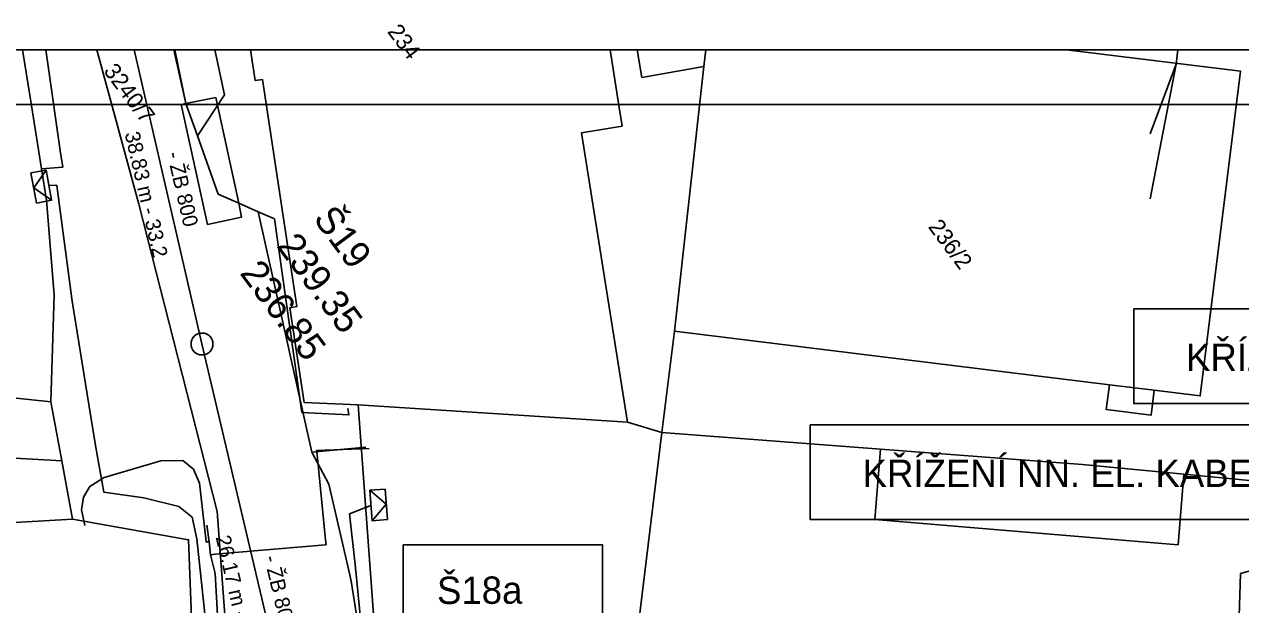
# Model space of a CAD drawing. Extents: x -601580 to 4, y -1204314 to 4.
# Drawn here: x -601550.9 to -601495.4, y -1203293.7 to -1203267.2 of the extents above; entities that cross this region are included whole.
import ezdxf

# ---------------------------------------------------------------- set-up
doc = ezdxf.new("R2010")
doc.units = 0
for name, color, linetype in [('00-EON NN', 7, 'Continuous'), ('00-INNOGY-STL', 7, 'Continuous'), ('00-KN-HRANICE PARCEL', 7, 'Continuous'), ('00-KN-PARC. CISLA', 7, 'Continuous'), ('00-KN-VNITRNI KRESBA', 7, 'Continuous'), ('00-RAZÍTKO', 7, 'Continuous'), ('00-SITE KOM. KABEL', 7, 'Continuous'), ('00-VAK-KANAL-POPIS', 7, 'Continuous'), ('00-VAK-KANAL-POTRUBI', 7, 'Continuous'), ('00-VAK-VODA-RAD IGIS', 7, 'Continuous'), ('11-REKONSTRUKCE KANALIZACE POPIS', 7, 'Continuous'), ('Vrstva 26', 7, 'Continuous'), ('Vrstva 9', 7, 'Continuous')]:
    doc.layers.add(name, color=color, linetype=linetype)

# ---------------------------------------------------------------- blocks, each defined once
blk = doc.blocks.new('NN630')
at = {"layer": 'Vrstva 9'}
for points in [[(-3, -700), (-703, 0)], [(-703, -700), (-703, 0), (697, 0), (697, -700)], [(-3, -700), (697, 0)], [(-703, -700), (697, -700)]]:
    blk.add_lwpolyline(points, dxfattribs=at)

msp = doc.modelspace()

# ---------------------------------------------------------------- linework, layer by layer
for points in [[(-601473.985, -1203270.826), (-601473.985, -1203268.326), (-601579.036, -1203268.326), (-601579.036, -1203416.826), (-601473.985, -1203416.826), (-601473.985, -1203414.326)], [(-601476.485, -1203270.826), (-601576.536, -1203270.826), (-601576.536, -1203414.326), (-601476.485, -1203414.326)]]:
    msp.add_lwpolyline(points)
at = {"layer": '00-EON NN'}
for points in [[(-601533.032, -1203301.24), (-601533.043, -1203301.732), (-601534.626, -1203301.629), (-601535.651, -1203301.797), (-601541.194, -1203302.247), (-601542.269, -1203302.287), (-601542.556, -1203295.652), (-601542.799, -1203295.682), (-601543.104, -1203295.517), (-601542.848, -1203295.284), (-601542.585, -1203295.252), (-601543.067, -1203290.681), (-601543.278, -1203289.692), (-601543.891, -1203289.201), (-601545.497, -1203288.809), (-601547.313, -1203288.55), (-601547.695, -1203286.408), (-601548.086, -1203284.07), (-601548.765, -1203279.816), (-601549.46, -1203274.517), (-601549.832, -1203274.513)], [(-601533.431, -1203301.231), (-601533.434, -1203301.372), (-601534.652, -1203301.43), (-601535.435, -1203296.013), (-601535.848, -1203291.849), (-601536.107, -1203289.537), (-601535.118, -1203289.146)], [(-601493.829, -1203291.827), (-601495.404, -1203292.265), (-601495.53, -1203296.19), (-601494.611, -1203298.201), (-601494.012, -1203298.57), (-601485.514, -1203298.741), (-601485.373, -1203300.013), (-601485.001, -1203303.253), (-601483.827, -1203309.334), (-601483.766, -1203309.663), (-601483.865, -1203310.575), (-601483.957, -1203311.541)]]:
    msp.add_lwpolyline(points, dxfattribs=at)
at = {"layer": '00-INNOGY-STL'}
for points in [[(-601535.201, -1203286.548), (-601537.601, -1203286.636), (-601537.582, -1203286.833), (-601537.191, -1203290.723), (-601537.168, -1203290.949), (-601537.371, -1203290.966), (-601542.228, -1203291.383), (-601542.445, -1203291.402)], [(-601542.516, -1203290.819), (-601542.652, -1203290.821), (-601542.955, -1203288.131), (-601543.225, -1203287.498), (-601543.717, -1203287.103), (-601544.72, -1203287.112), (-601547.311, -1203287.866), (-601547.953, -1203288.292), (-601548.246, -1203288.771), (-601548.333, -1203289.359), (-601548.18, -1203290.067)], [(-601542.037, -1203295.794), (-601542.235, -1203292.255), (-601542.445, -1203291.402), (-601542.516, -1203290.819), (-601542.609, -1203290.054)]]:
    msp.add_lwpolyline(points, dxfattribs=at)
at = {"layer": '00-KN-HRANICE PARCEL'}
for p, q in [((-601550.165, -1203273.769), (-601550.68, -1203270.491)), ((-601549.94, -1203275.196), (-601550.165, -1203273.769)), ((-601521.261, -1203281.183), (-601521.832, -1203285.816)), ((-601538.17, -1203284.443), (-601535.698, -1203284.551)), ((-601535.698, -1203284.551), (-601523.4, -1203285.348)), ((-601534.49, -1203301.027), (-601535.698, -1203284.551)), ((-601521.832, -1203285.816), (-601523.4, -1203285.348))]:
    msp.add_line(p, q, dxfattribs=at)
for points in [[(-601550.68, -1203270.491), (-601551.038, -1203268.326)], [(-601549.97, -1203268.326), (-601549.291, -1203273.034), (-601549.194, -1203273.684), (-601550.165, -1203273.769)], [(-601540.615, -1203268.326), (-601540.402, -1203269.724), (-601540.074, -1203269.679)], [(-601523.4, -1203285.348), (-601525.51, -1203272.12), (-601523.649, -1203271.809), (-601523.78, -1203270.96), (-601524.199, -1203268.326)], [(-601519.83, -1203268.326), (-601519.915, -1203269.087), (-601521.261, -1203281.183)], [(-601503.361, -1203268.326), (-601495.414, -1203269.295), (-601497.246, -1203284.142), (-601499.352, -1203283.888), (-601499.492, -1203285.025), (-601501.541, -1203284.765), (-601501.395, -1203283.636), (-601521.261, -1203281.183)], [(-601540.074, -1203269.679), (-601538.5, -1203280.055), (-601538.83, -1203280.114), (-601538.17, -1203284.443)], [(-601549.738, -1203284.412), (-601549.585, -1203279.516), (-601549.94, -1203275.196)], [(-601565.509, -1203282.743), (-601563.053, -1203282.999), (-601560.392, -1203283.279), (-601549.738, -1203284.412)], [(-601542.912, -1203304.564), (-601543.451, -1203290.717), (-601548.752, -1203289.782), (-601549.237, -1203287.116), (-601549.738, -1203284.412)], [(-601521.832, -1203285.816), (-601511.852, -1203286.578), (-601502.621, -1203287.286), (-601497.997, -1203287.727), (-601489.475, -1203288.537), (-601489.529, -1203290.059)]]:
    msp.add_lwpolyline(points, dxfattribs=at)
at = {"layer": '00-KN-VNITRNI KRESBA'}
for p, q in [((-601522.748, -1203269.583), (-601522.97, -1203268.326)), ((-601519.915, -1203269.087), (-601522.748, -1203269.583)), ((-601499.352, -1203283.888), (-601501.395, -1203283.636)), ((-601521.832, -1203285.816), (-601523.975, -1203303.348)), ((-601512.114, -1203289.798), (-601511.852, -1203286.578)), ((-601497.997, -1203287.727), (-601498.259, -1203290.947)), ((-601552.177, -1203289.983), (-601548.752, -1203289.782)), ((-601498.259, -1203290.947), (-601512.114, -1203289.798))]:
    msp.add_line(p, q, dxfattribs=at)
msp.add_lwpolyline([(-601554.936, -1203286.602), (-601554.613, -1203286.635), (-601554.632, -1203286.811), (-601549.237, -1203287.116)], dxfattribs=at)
at = {"layer": '00-RAZÍTKO'}
for points in [[(-601579.036, -1203268.326), (-601263.884, -1203268.326), (-601263.884, -1203416.826), (-601579.036, -1203416.826)], [(-601576.536, -1203270.826), (-601266.384, -1203270.826), (-601266.384, -1203414.326), (-601576.536, -1203414.326)]]:
    msp.add_lwpolyline(points, close=True, dxfattribs=at)
at = {"layer": '00-SITE KOM. KABEL'}
for points in [[(-601543.047, -1203272.246), (-601543.568, -1203270.778), (-601544.117, -1203268.326)], [(-601543.047, -1203272.246), (-601543.568, -1203270.778), (-601544.117, -1203268.326)], [(-601543.568, -1203270.778), (-601544.07, -1203268.326)], [(-601542.255, -1203268.326), (-601541.812, -1203270.382), (-601543.047, -1203272.246)], [(-601498.265, -1203268.326), (-601498.348, -1203268.983)], [(-601498.265, -1203268.326), (-601498.348, -1203268.983)], [(-601498.265, -1203268.326), (-601498.348, -1203268.983)], [(-601498.348, -1203268.983), (-601499.537, -1203275.133)], [(-601498.348, -1203268.983), (-601499.537, -1203275.133)], [(-601498.348, -1203268.983), (-601499.536, -1203272.161)], [(-601541.16, -1203275.33), (-601542.1, -1203274.919), (-601543.047, -1203272.246)], [(-601541.16, -1203275.33), (-601542.1, -1203274.919), (-601543.047, -1203272.246)], [(-601540.268, -1203275.726), (-601541.16, -1203275.33)], [(-601540.268, -1203275.726), (-601541.16, -1203275.33)], [(-601537.819, -1203286.711), (-601540.268, -1203275.726)], [(-601537.819, -1203286.711), (-601540.268, -1203275.726)], [(-601540.268, -1203275.726), (-601539.531, -1203276.051), (-601538.274, -1203284.905), (-601536.13, -1203285.009), (-601536.175, -1203284.712)], [(-601537.819, -1203286.711), (-601535.356, -1203286.489)], [(-601537.05, -1203288.183), (-601537.819, -1203286.711)], [(-601537.05, -1203288.183), (-601537.819, -1203286.711)], [(-601536.026, -1203292.616), (-601536.091, -1203292.327), (-601537.05, -1203288.183)], [(-601536.026, -1203292.616), (-601536.091, -1203292.327), (-601537.05, -1203288.183)], [(-601535.026, -1203298.947), (-601536.026, -1203292.616)], [(-601535.026, -1203298.947), (-601536.026, -1203292.616)]]:
    msp.add_lwpolyline(points, dxfattribs=at)
msp.add_lwpolyline([(-601542.21, -1203270.493), (-601543.568, -1203270.778), (-601543.782, -1203270.825), (-601542.591, -1203276.305), (-601541.025, -1203275.965), (-601541.16, -1203275.33)], close=True, dxfattribs=at)
at = {"layer": '00-VAK-KANAL-POTRUBI'}
for p, q in [((-601545.929, -1203268.326), (-601542.836, -1203281.768)), ((-601542.836, -1203281.768), (-601536.854, -1203307.249))]:
    msp.add_line(p, q, dxfattribs=at)
msp.add_circle((-601542.836, -1203281.768), 0.5, dxfattribs=at)
at = {"layer": '00-VAK-VODA-RAD IGIS'}
msp.add_lwpolyline([(-601547.636, -1203268.326), (-601545.723, -1203275.372), (-601542.141, -1203289.429), (-601540.828, -1203307.118), (-601541.405, -1203311.335)], dxfattribs=at)
at = {"layer": '11-REKONSTRUKCE KANALIZACE POPIS'}
for points in [[(-601500.285, -1203280.16), (-601476.608, -1203280.16), (-601476.608, -1203284.495), (-601500.285, -1203284.495)], [(-601515.057, -1203285.466), (-601491.38, -1203285.466), (-601491.38, -1203289.801), (-601515.057, -1203289.801)], [(-601533.648, -1203290.956), (-601524.543, -1203290.956), (-601524.543, -1203298.974), (-601533.648, -1203298.974)], [(-601533.648, -1203290.956), (-601524.543, -1203290.956), (-601524.543, -1203298.974), (-601533.648, -1203298.974)]]:
    msp.add_lwpolyline(points, close=True, dxfattribs=at)

# ---------------------------------------------------------------- block references
at = {"layer": 'Vrstva 26'}
for p, xscale, yscale, rotation in [((-601549.832, -1203274.514), 0.0010000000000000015, 0.001000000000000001, -79.78780667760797), ((-601535.118, -1203289.146), 0.001, 0.001, 94.20750715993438)]:
    msp.add_blockref('NN630', p, dxfattribs=dict(at, xscale=xscale, yscale=yscale, rotation=rotation))

# ---------------------------------------------------------------- texts
at = {"layer": '00-KN-PARC. CISLA'}
for s, p in [('234', (-601534.399, -1203267.493)), ('3240/7', (-601547.36, -1203269.293)), ('236/2', (-601509.705, -1203276.416))]:
    msp.add_text(s, height=0.75, rotation=306.5853, dxfattribs=at).set_placement(p)
at = {"layer": '00-VAK-KANAL-POPIS'}
for s, height, rotation, p in [('38.83 m - 33.2', 0.68241, 282.9575, (-601546.371, -1203272.142)), ('- ŽB 800', 0.6824, 282.9575, (-601544.444, -1203273.054)), ('Š19', 1.25, 306.5853, (-601537.789, -1203276.048)), ('239.35', 1.25, 306.5853, (-601539.465, -1203277.293)), ('236.85', 1.25, 306.5853, (-601541.142, -1203278.538)), ('26.17 m - 29.4', 0.68241, 283.2127, (-601542.219, -1203290.597)), ('- ŽB 800', 0.6824, 283.2127, (-601540.009, -1203291.512))]:
    msp.add_text(s, height=height, rotation=rotation, dxfattribs=at).set_placement(p)
at = {"layer": '11-REKONSTRUKCE KANALIZACE POPIS'}
for s, p in [('KŘÍŽENÍ VN. EL. KABEL', (-601497.897, -1203282.999)), ('KŘÍŽENÍ NN. EL. KABEL', (-601512.669, -1203288.305))]:
    msp.add_text(s, height=1.25, dxfattribs=at).set_placement(p)
msp.add_text('Š18a', height=1.25, rotation=0.2079, dxfattribs=at).set_placement((-601532.104, -1203293.658))

doc.saveas('drawing.dxf')
